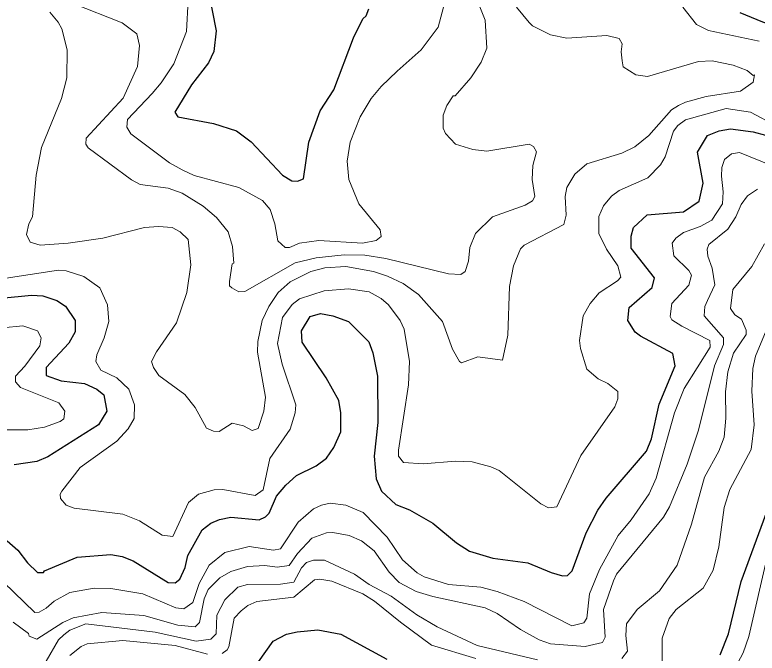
# Model space of a CAD drawing. Extents: x 423 to 448.8, y 7456.3 to 7484.
# Drawn here: x 423.889 to 425.208, y 7459.53 to 7460.664 of the extents above; entities that cross this region are included whole.
import ezdxf

# ---------------------------------------------------------------- set-up
doc = ezdxf.new("R2010")
doc.units = 0
doc.header["$LTSCALE"] = 0.032
doc.layers.add('1', color=7, linetype='Continuous', lineweight=25)
doc.layers.add('2', color=7, linetype='Continuous', lineweight=13)

msp = doc.modelspace()

# ---------------------------------------------------------------- linework, layer by layer
at = {"layer": '1'}
for points in [[(424.2322, 7460.7117), (424.2469, 7460.6359), (424.243, 7460.5988), (424.2337, 7460.5787), (424.2035, 7460.54), (424.1734, 7460.4912), (424.1788, 7460.4827), (424.2422, 7460.4711), (424.2832, 7460.458), (424.3095, 7460.4386), (424.3652, 7460.3791), (424.3815, 7460.369), (424.3915, 7460.3682), (424.4023, 7460.3729), (424.4116, 7460.4379), (424.4317, 7460.4936), (424.4564, 7460.5307), (424.4913, 7460.6235), (424.5075, 7460.6568), (424.5137, 7460.6622), (424.5183, 7460.6746)], [(425.4798, 7460.6807), (425.4449, 7460.6498), (425.404, 7460.6274), (425.3823, 7460.6212), (425.3421, 7460.6173), (425.3019, 7460.6251), (425.2183, 7460.6514), (425.1781, 7460.6676)], [(424.465, 7459.9785), (424.4425, 7460.0187), (424.4, 7460.0821), (424.3985, 7460.1022), (424.4139, 7460.1277), (424.4325, 7460.1331), (424.4542, 7460.1293), (424.482, 7460.1192), (424.5183, 7460.0829), (424.5253, 7460.0635), (424.5338, 7460.0218), (424.5346, 7459.9398), (424.5276, 7459.8795), (424.5315, 7459.8392), (424.5407, 7459.8176), (424.5663, 7459.7936), (424.5903, 7459.7843), (424.6321, 7459.7603), (424.6738, 7459.7255), (424.697, 7459.7108), (424.7388, 7459.6985), (424.8007, 7459.6899), (424.8424, 7459.6729), (424.8625, 7459.6667), (424.871, 7459.6675), (424.8795, 7459.676), (424.9043, 7459.7433), (424.9252, 7459.7835), (424.9399, 7459.8052), (425.0118, 7459.8887), (425.0203, 7459.9104), (425.0342, 7459.9723), (425.0628, 7460.0403), (425.0582, 7460.062), (425.001, 7460.0929), (424.9917, 7460.0999), (424.9785, 7460.1208), (424.9808, 7460.1439), (425.0218, 7460.1796), (425.0257, 7460.1965), (424.9847, 7460.2492), (424.9847, 7460.2708), (424.9886, 7460.2863), (425.0126, 7460.3087), (425.0776, 7460.3141), (425.1054, 7460.3327), (425.1124, 7460.3652), (425.1023, 7460.4201), (425.1201, 7460.4495), (425.141, 7460.458), (425.1611, 7460.4618), (425.2013, 7460.4564), (425.223, 7460.4503)], [(423.8168, 7460.1556), (423.9189, 7460.1656), (423.939, 7460.1648), (423.9638, 7460.1563), (423.9792, 7460.1463), (423.9963, 7460.1208), (423.9963, 7460.1007), (423.9854, 7460.0805), (423.9452, 7460.0372), (423.9452, 7460.0233), (423.9715, 7460.0133), (424.0133, 7460.0086), (424.0349, 7459.9986), (424.0473, 7459.9885), (424.0527, 7459.9599), (424.038, 7459.9351), (423.9483, 7459.8786), (423.9282, 7459.8702), (423.888, 7459.864)], [(423.8756, 7459.7294), (423.8949, 7459.7124), (423.9119, 7459.6899), (423.9297, 7459.6729), (423.9406, 7459.6729), (423.9421, 7459.676), (424.0001, 7459.7), (424.0597, 7459.7046), (424.0798, 7459.7015), (424.0999, 7459.6938), (424.1618, 7459.6551), (424.1741, 7459.6543), (424.1826, 7459.6613), (424.1919, 7459.6815), (424.1966, 7459.7031), (424.2221, 7459.7487), (424.2375, 7459.7603), (424.2531, 7459.7673), (424.2732, 7459.7712), (424.3234, 7459.7665), (424.335, 7459.7719), (424.3412, 7459.7781), (424.3543, 7459.8083), (424.3706, 7459.8284), (424.3899, 7459.8454), (424.4247, 7459.8624), (424.4433, 7459.8763), (424.4564, 7459.8949), (424.4688, 7459.9227), (424.4688, 7459.9568), (424.465, 7459.9785)], [(425.1425, 7459.5268), (425.1572, 7459.5639), (425.1796, 7459.6567), (425.2345, 7459.8052)], [(424.3095, 7459.4958), (424.3482, 7459.5507), (424.3722, 7459.5631), (424.3907, 7459.5677), (424.4279, 7459.5708), (424.4688, 7459.5631), (424.5501, 7459.519)]]:
    msp.add_lwpolyline(points, dxfattribs=at)
at = {"layer": '2'}
for points in [[(424.3698, 7460.2507), (424.3776, 7460.2507), (424.3954, 7460.2584), (424.4294, 7460.2631), (424.5068, 7460.2584), (424.5315, 7460.2631), (424.54, 7460.27), (424.5384, 7460.2817), (424.5006, 7460.3281), (424.4827, 7460.3714), (424.4796, 7460.4039), (424.4851, 7460.4379), (424.5029, 7460.4828), (424.5222, 7460.5152), (424.54, 7460.5369), (424.5686, 7460.5639), (424.6111, 7460.6019), (424.6413, 7460.6421), (424.656, 7460.6962)], [(424.7055, 7460.704), (424.7249, 7460.6545), (424.728, 7460.605), (424.7179, 7460.5802), (424.6993, 7460.5523), (424.6715, 7460.5199), (424.6684, 7460.5199), (424.6568, 7460.5029), (424.6506, 7460.4858), (424.6506, 7460.4626), (424.6544, 7460.4533), (424.6723, 7460.434), (424.7032, 7460.4247), (424.728, 7460.4216), (424.803, 7460.434), (424.8107, 7460.4302), (424.8161, 7460.4209), (424.8099, 7460.3961), (424.8084, 7460.3714), (424.813, 7460.3412), (424.8091, 7460.3335), (424.796, 7460.3257)], [(424.796, 7460.3257), (424.738, 7460.3049), (424.7078, 7460.2755), (424.6978, 7460.2507), (424.6955, 7460.226), (424.6892, 7460.2082), (424.6815, 7460.2028), (424.6599, 7460.2035), (424.5485, 7460.2313), (424.5114, 7460.2368), (424.4743, 7460.2375), (424.4248, 7460.2321), (424.3876, 7460.2236), (424.2979, 7460.1726), (424.2871, 7460.1718), (424.2747, 7460.1788), (424.2708, 7460.1826), (424.2708, 7460.1904), (424.2755, 7460.2213), (424.2785, 7460.2229), (424.2763, 7460.2523), (424.2685, 7460.2786), (424.2476, 7460.3041), (424.2237, 7460.3242), (424.1865, 7460.3474), (424.1618, 7460.3559), (424.1123, 7460.3628), (424.0968, 7460.3706), (424.0195, 7460.4278), (424.0156, 7460.434), (424.0163, 7460.4448), (424.0821, 7460.516), (424.1076, 7460.5725), (424.1107, 7460.6096), (424.1061, 7460.6305), (424.0798, 7460.6498), (423.9932, 7460.6846)], [(424.1974, 7460.69), (424.1943, 7460.6344), (424.1718, 7460.5771), (424.1494, 7460.543), (424.1331, 7460.5245), (424.0898, 7460.4781), (424.0883, 7460.4642), (424.0952, 7460.4526), (424.1641, 7460.4008), (424.1865, 7460.3884), (424.2082, 7460.3783), (424.2871, 7460.3574), (424.3296, 7460.3342), (424.3428, 7460.318), (424.3513, 7460.2925), (424.3567, 7460.2623), (424.3698, 7460.2507)], [(424.7558, 7460.0504), (424.7117, 7460.0565), (424.6831, 7460.0457), (424.6792, 7460.048), (424.6668, 7460.0697), (424.649, 7460.1192), (424.6065, 7460.1672), (424.5794, 7460.1865), (424.5516, 7460.1997), (424.5269, 7460.2081), (424.4774, 7460.2167), (424.4402, 7460.2143), (424.4155, 7460.2081), (424.3784, 7460.1896), (424.3575, 7460.1703), (424.3404, 7460.1455), (424.3288, 7460.1208), (424.3211, 7460.0837), (424.3203, 7460.0643), (424.335, 7459.9846), (424.3319, 7459.9599), (424.3219, 7459.9289), (424.311, 7459.9251), (424.2956, 7459.9336), (424.2755, 7459.9382), (424.2523, 7459.9235), (424.2422, 7459.9243), (424.2299, 7459.9297), (424.2097, 7459.9661), (424.1912, 7459.9892), (424.1455, 7460.0233), (424.1355, 7460.0372), (424.1324, 7460.0481), (424.1409, 7460.0651), (424.1765, 7460.1169), (424.195, 7460.1703), (424.202, 7460.2198), (424.1973, 7460.2646), (424.1834, 7460.2786), (424.1687, 7460.2863), (424.1448, 7460.2878), (424.12, 7460.2863), (424.0458, 7460.2669), (423.9839, 7460.2584), (423.9344, 7460.2546), (423.9166, 7460.26), (423.9104, 7460.2739), (423.9142, 7460.2925), (423.9205, 7460.3049), (423.9274, 7460.3791), (423.9367, 7460.4286), (423.9723, 7460.5152), (423.9815, 7460.5524), (423.9823, 7460.6019), (423.9731, 7460.639), (423.9661, 7460.6514), (423.9514, 7460.6691)], [(424.7805, 7460.6777), (424.803, 7460.6506), (424.8091, 7460.6444), (424.8409, 7460.6289), (424.8703, 7460.6227), (424.9414, 7460.6274), (424.9631, 7460.6219), (424.9685, 7460.6127), (424.9667, 7460.5986), (424.9685, 7460.5825), (424.97, 7460.5717), (424.9925, 7460.5577), (425.0133, 7460.5547), (425.1039, 7460.581), (425.1286, 7460.5825), (425.1657, 7460.5748), (425.1905, 7460.5655), (425.2013, 7460.5562), (425.2036, 7460.5578), (425.2013, 7460.5446), (425.1789, 7460.5284), (425.1178, 7460.5191), (425.0807, 7460.509), (425.0683, 7460.5028), (425.0559, 7460.4951), (425.0156, 7460.4495), (424.9909, 7460.4294), (424.9677, 7460.4185), (424.9059, 7460.3992), (424.8842, 7460.3807), (424.8703, 7460.3575), (424.8672, 7460.3412), (424.8687, 7460.308), (424.8648, 7460.2917), (424.7945, 7460.2546), (424.7875, 7460.2484), (424.7751, 7460.2182), (424.7682, 7460.1811), (424.7651, 7460.0945), (424.7558, 7460.0504)], [(425.2121, 7460.6173), (425.1216, 7460.6366), (425.1007, 7460.6467), (425.076, 7460.6777)], [(424.8239, 7459.7951), (424.8378, 7459.7881), (424.8525, 7459.7897), (424.895, 7459.881), (424.9553, 7459.9676), (424.9607, 7459.9816), (424.9608, 7459.9947), (424.943, 7460.0086), (424.926, 7460.0171), (424.9059, 7460.0341), (424.8942, 7460.0713), (424.8927, 7460.0852), (424.8989, 7460.1293), (424.9113, 7460.1509), (424.9275, 7460.1702), (424.96, 7460.1911), (424.9662, 7460.1981), (424.9607, 7460.2182), (424.9406, 7460.2476), (424.9267, 7460.2755), (424.9267, 7460.3056), (424.9352, 7460.3249), (424.9492, 7460.3419), (424.9631, 7460.352), (425.0141, 7460.3745), (425.0366, 7460.3977), (425.0451, 7460.4116), (425.0597, 7460.4572), (425.0675, 7460.4673), (425.0807, 7460.4773), (425.1534, 7460.4974), (425.1967, 7460.4912), (425.243, 7460.4665)], [(425.2369, 7460.3953), (425.1766, 7460.4193), (425.1626, 7460.417), (425.1502, 7460.4069), (425.1456, 7460.393), (425.1448, 7460.3776), (425.1479, 7460.3497), (425.1464, 7460.328), (425.1278, 7460.2994), (425.107, 7460.2878), (425.0776, 7460.277), (425.0636, 7460.2669), (425.0574, 7460.2584), (425.0605, 7460.236), (425.0868, 7460.2097), (425.0915, 7460.2012), (425.0868, 7460.1834), (425.0566, 7460.1509), (425.0536, 7460.1277), (425.0566, 7460.1223), (425.0744, 7460.1107), (425.124, 7460.0852), (425.1247, 7460.0736), (425.0783, 7460.0001), (425.0613, 7459.9568), (425.0288, 7459.8408), (425.0164, 7459.8129), (424.9847, 7459.7665), (424.9615, 7459.7386), (424.9283, 7459.6784), (424.9105, 7459.635), (424.9059, 7459.5917), (424.9004, 7459.5832), (424.8788, 7459.5778), (424.7945, 7459.6211), (424.7465, 7459.6389), (424.7171, 7459.6466), (424.6599, 7459.6513), (424.6166, 7459.6652), (424.6042, 7459.6722), (424.5779, 7459.6953), (424.5508, 7459.7356), (424.5083, 7459.7797), (424.4774, 7459.7928), (424.4495, 7459.7959), (424.434, 7459.7928), (424.4201, 7459.7858), (424.393, 7459.7626), (424.3613, 7459.7147), (424.349, 7459.7123), (424.3057, 7459.7193), (424.2623, 7459.7085), (424.2344, 7459.6861), (424.2167, 7459.6536), (424.2059, 7459.6196), (424.1896, 7459.608), (424.1757, 7459.6103), (424.1169, 7459.635), (424.0597, 7459.6443), (424.0303, 7459.6451), (423.987, 7459.6373), (423.9591, 7459.6219), (423.9452, 7459.6095), (423.9328, 7459.6025), (423.9251, 7459.6018), (423.8501, 7459.6737)], [(425.1139, 7460.1293), (425.1155, 7460.1455), (425.1201, 7460.1564), (425.1332, 7460.1842), (425.1286, 7460.2136), (425.1209, 7460.2352), (425.1193, 7460.2476), (425.1224, 7460.2561), (425.1564, 7460.2832), (425.1703, 7460.3049), (425.1797, 7460.3273), (425.1912, 7460.3427), (425.2091, 7460.3543)], [(425.2214, 7460.2569), (425.199, 7460.2167), (425.1649, 7460.1757), (425.1611, 7460.1424), (425.1688, 7460.1308), (425.1804, 7460.1231), (425.1889, 7460.1038), (425.1889, 7460.096), (425.1665, 7460.0627)], [(423.8663, 7460.195), (423.9669, 7460.2105), (423.9808, 7460.2089), (424.0117, 7460.1989), (424.0403, 7460.1788), (424.0542, 7460.1486), (424.0566, 7460.1192), (424.0481, 7460.0898), (424.0349, 7460.0596), (424.0334, 7460.0481), (424.0419, 7460.0326), (424.0705, 7460.0187), (424.0921, 7459.9986), (424.1022, 7459.9707), (424.1014, 7459.9467), (424.0906, 7459.9282), (424.0705, 7459.9065), (424.0055, 7459.8593), (423.973, 7459.8176), (423.97, 7459.8121), (423.9707, 7459.8044), (423.9808, 7459.7928), (423.9947, 7459.7874), (424.0813, 7459.7766), (424.1107, 7459.765), (424.151, 7459.7394), (424.1703, 7459.7371), (424.1981, 7459.7975), (424.2159, 7459.8121), (424.2438, 7459.8199), (424.2592, 7459.8206), (424.3165, 7459.8098), (424.3304, 7459.8199), (424.3427, 7459.8756), (424.3783, 7459.9274), (424.3876, 7459.9568), (424.3884, 7459.9707), (424.3644, 7460.0434), (424.3559, 7460.0798), (424.3652, 7460.1262), (424.3822, 7460.1494), (424.3954, 7460.1594), (424.4387, 7460.1733), (424.482, 7460.1772), (424.5191, 7460.1718), (424.54, 7460.1602), (424.5531, 7460.1486), (424.574, 7460.1208), (424.581, 7460.1053), (424.5903, 7460.0481), (424.5887, 7460.0063), (424.5709, 7459.8903), (424.5709, 7459.8794), (424.5802, 7459.8686), (424.615, 7459.8663), (424.6723, 7459.8709), (424.7017, 7459.8694), (424.7349, 7459.8609), (424.7496, 7459.8539), (424.8239, 7459.7951)], [(423.8864, 7459.5847), (423.9135, 7459.5646), (423.915, 7459.56), (423.9282, 7459.5546), (423.9746, 7459.584), (423.9932, 7459.5925), (424.0442, 7459.6018), (424.1185, 7459.5964), (424.1788, 7459.5793), (424.2097, 7459.5763), (424.2174, 7459.584), (424.226, 7459.6258), (424.2329, 7459.6428), (424.2538, 7459.6636), (424.2732, 7459.6745), (424.3026, 7459.6837), (424.3335, 7459.6853), (424.3552, 7459.6822), (424.3768, 7459.6853), (424.3915, 7459.7069), (424.417, 7459.734), (424.4433, 7459.7433), (424.4542, 7459.7441), (424.4835, 7459.7386), (424.5052, 7459.7294), (424.5276, 7459.7116), (424.5547, 7459.6737), (424.5725, 7459.6551), (424.6027, 7459.6389), (424.6321, 7459.6304), (424.7249, 7459.6103), (424.7465, 7459.6002), (424.7875, 7459.5716), (424.8208, 7459.553), (424.8409, 7459.5461), (424.9028, 7459.5414), (424.9337, 7459.5484), (424.9383, 7459.5577), (424.9352, 7459.6072), (424.953, 7459.6582), (424.9584, 7459.6698), (425.0419, 7459.7712), (425.0528, 7459.7897), (425.0837, 7459.8655), (425.1039, 7459.9259), (425.1324, 7460.0403), (425.1487, 7460.0782), (425.1487, 7460.0898), (425.1139, 7460.1293)], [(425.0396, 7459.5081), (425.0396, 7459.5562), (425.052, 7459.5909), (425.0644, 7459.6072), (425.1123, 7459.6451), (425.1301, 7459.6768), (425.1402, 7459.7186), (425.1495, 7459.7882), (425.1595, 7459.8207), (425.1974, 7459.8918), (425.2029, 7459.9351), (425.199, 7459.9955), (425.2005, 7460.0357), (425.2052, 7460.0574), (425.233, 7460.1246)], [(423.84, 7459.9266), (423.9127, 7459.9266), (423.9421, 7459.9312), (423.97, 7459.9413), (423.9762, 7459.9459), (423.9784, 7459.9599), (423.9676, 7459.9746), (423.8996, 7460.0016), (423.8903, 7460.0117), (423.8903, 7460.0217), (423.9073, 7460.0395), (423.9336, 7460.0759), (423.9359, 7460.0898), (423.9297, 7460.1022), (423.9035, 7460.1115), (423.8307, 7460.1045)], [(425.1665, 7460.0627), (425.1564, 7460.0295), (425.1518, 7459.9939), (425.1526, 7459.9475), (425.1495, 7459.9135), (425.1402, 7459.8887), (425.1147, 7459.8423), (425.0915, 7459.7588), (425.0659, 7459.6861), (425.035, 7459.6404), (424.9948, 7459.6072), (424.9762, 7459.5816), (424.9747, 7459.5608), (424.9778, 7459.5329), (424.9677, 7459.5198)], [(425.1688, 7459.502), (425.1835, 7459.5299), (425.1935, 7459.5592), (425.2268, 7459.7031)], [(424.8177, 7459.5175), (424.7109, 7459.543), (424.6398, 7459.5762), (424.6034, 7459.5979), (424.5578, 7459.6311), (424.5191, 7459.6513), (424.4928, 7459.6698), (424.4394, 7459.6946), (424.4201, 7459.6946), (424.4077, 7459.6907), (424.3985, 7459.6814), (424.3853, 7459.6559), (424.3613, 7459.652), (424.3026, 7459.6513), (424.2855, 7459.6466), (424.2623, 7459.6242), (424.2484, 7459.5971), (424.2468, 7459.5639), (424.2376, 7459.5546), (424.2113, 7459.5507), (424.1386, 7459.567), (424.0156, 7459.5816), (423.987, 7459.5701), (423.9762, 7459.5623), (423.9669, 7459.553), (423.9452, 7459.5151)], [(424.2577, 7459.529), (424.2669, 7459.5352), (424.2693, 7459.5407), (424.2793, 7459.5917), (424.2917, 7459.6049), (424.3033, 7459.6141), (424.3196, 7459.6211), (424.3853, 7459.6288), (424.4217, 7459.6598), (424.431, 7459.6613), (424.4526, 7459.6574), (424.5075, 7459.635), (424.5284, 7459.6219), (424.5748, 7459.5847), (424.6297, 7459.5438), (424.7086, 7459.5198)], [(423.987, 7459.5252), (424.0071, 7459.5414), (424.0179, 7459.5461), (424.0813, 7459.5523), (424.1742, 7459.543), (424.2314, 7459.5275)]]:
    msp.add_lwpolyline(points, dxfattribs=at)

doc.saveas('drawing.dxf')
